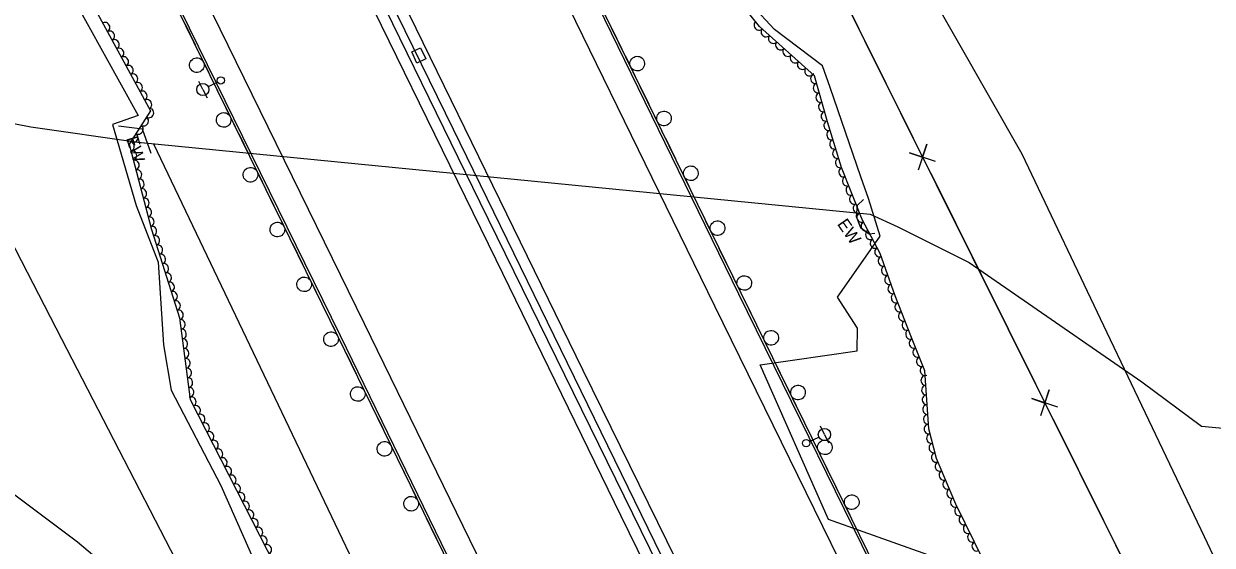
# Model space of a CAD drawing. Extents: x 1746719 to 1766531, y 631721 to 662391.
# Drawn here: x 1762829.8 to 1763316.5, y 636071 to 636284.6 of the extents above; entities that cross this region are included whole.
import ezdxf

# ---------------------------------------------------------------- set-up
doc = ezdxf.new("R2010")
doc.units = 0
for name, color, linetype in [('SURVEY - AERIAL SURVEY - Photo Control - Points - Elevations', 7, 'Continuous'), ('SURVEY - AERIAL SURVEY - Photo Control - Points - Locators', 7, 'Continuous'), ('SURVEY - AERIAL SURVEY - Photo Control - Points - Numbers', 7, 'Continuous'), ('SURVEY - AERIAL SURVEY - Photo Control with Text', 7, 'Continuous'), ('SURVEY - CENTERLINE - Existing Roads - Development', 7, 'Continuous'), ('SURVEY - CENTERLINE - Existing Roads Curve Text', 7, 'Continuous'), ('SURVEY - CENTERLINE - Existing Roads Text', 7, 'Continuous'), ('SURVEY - CENTERLINE - Preliminary - Development', 7, 'Continuous'), ('SURVEY - CENTERLINE - Preliminary Curve Text', 7, 'Continuous'), ('SURVEY - CONTROL - Points - Locators', 7, 'Continuous')]:
    doc.layers.add(name, color=color, linetype=linetype)

msp = doc.modelspace()

# ---------------------------------------------------------------- linework, layer by layer
at = {"layer": 'SURVEY - AERIAL SURVEY - Photo Control - Points - Elevations'}
for points in [[(1763704.89, 634983.66), (1763640.33, 635116.26), (1763572.67, 635254.52), (1763501.45, 635399.63), (1763427.19, 635551.31), (1763340.37, 635728.58), (1763263.89, 635885.41), (1763187.43, 636041.67), (1763122.68, 636173.79), (1763042.99, 636337.18), (1762975.48, 636475.16), (1762847.24, 636736.51)], [(1763695, 634978.85), (1763630.44, 635111.43), (1763562.79, 635249.68), (1763491.57, 635394.79), (1763417.31, 635546.47), (1763330.49, 635723.75), (1763254.01, 635880.59), (1763177.55, 636036.83), (1763112.8, 636168.96), (1763033.11, 636332.35), (1762965.6, 636470.32), (1762837.37, 636731.67)], [(1763641.05, 634952.58), (1763576.52, 635085.11), (1763508.91, 635223.28), (1763437.7, 635368.38), (1763363.42, 635520.08), (1763276.58, 635697.4), (1763200.09, 635854.25), (1763123.66, 636010.44), (1763058.89, 636142.6), (1762979.2, 636306.01), (1762911.72, 636443.92), (1762783.5, 636705.24)], [(1762773.06, 636698.72), (1762814.67, 636613.42), (1762883.84, 636472.89), (1762954.11, 636329.07), (1763023.11, 636188.11), (1763074.26, 636083.06), (1763161.07, 635905.77), (1763211.77, 635802.95), (1763267.45, 635689.5), (1763370.88, 635477.29), (1763451.14, 635313.44)], [(1762719.13, 636672.41), (1762760.79, 636587.02), (1762829.97, 636446.47), (1762900.21, 636302.71), (1762969.19, 636161.79), (1763020.34, 636056.74), (1763107.22, 635879.31), (1763157.93, 635776.46), (1763213.56, 635663.14), (1763316.97, 635450.95), (1763397.25, 635287.05)], [(1762709.25, 636667.59), (1762750.92, 636582.18), (1762820.1, 636441.63), (1762890.33, 636297.87), (1762959.31, 636156.96), (1763010.46, 636051.91), (1763097.34, 635874.45), (1763148.06, 635771.61), (1763203.67, 635658.31), (1763307.08, 635446.12), (1763387.38, 635282.21)], [(1762653.05, 636292.18), (1762660.8, 636270.32), (1762669.98, 636248.99), (1762679.85, 636229.52), (1762692.79, 636209.19), (1762707.03, 636189.76), (1762722.52, 636171.32), (1762731.97, 636161.2), (1762759.23, 636140.17), (1762787.33, 636120.36), (1762788.93, 636119.29), (1762851.78, 636072.4), (1762866.68, 636059.74), (1762880.5, 636045.91), (1762893.15, 636030.99), (1762904.53, 636015.09), (1762914.57, 635998.31), (1762920.21, 635987.3), (1763021.68, 635785.45), (1763162.71, 635494.4)]]:
    msp.add_lwpolyline(points, dxfattribs=at)
at = {"layer": 'SURVEY - AERIAL SURVEY - Photo Control - Points - Locators'}
for points in [[(1762855.72, 636761.66), (1762915.79, 636794.06), (1762948.96, 636813.36), (1762952.81, 636806.93), (1763013.9, 636685.45), (1763025.09, 636662.89), (1763070.4, 636555.62), (1763094.41, 636499.13), (1763123.77, 636445.46), (1763150.07, 636397.69), (1763162.17, 636366.06), (1763198.22, 636302.04), (1763238.5, 636231.32), (1763273.29, 636158.17), (1763313.15, 636074.51), (1763350.67, 635995.46), (1763380.26, 635934.07), (1763411.62, 635868.46), (1763466.91, 635754.2), (1763477.33, 635732.13), (1763497.46, 635693.59), (1763531.02, 635629.76), (1763548.12, 635593.75), (1763602.09, 635502.11)], [(1763204.15, 635422.43), (1763116.49, 635602.37), (1763062.75, 635714.91), (1763035.04, 635772.4), (1762997.24, 635851.96), (1762955.69, 635939.33), (1762913.53, 636023.45), (1762845.39, 636155.37), (1762784.04, 636274.28), (1762742.24, 636365.28), (1762694.9, 636468.77), (1762629.15, 636613.34), (1762624.36, 636623.35), (1762686.72, 636660.03)], [(1762848.83, 636297.5), (1762876.64, 636247.08), (1762866.05, 636243.32), (1762875.87, 636210.11), (1762884.77, 636186.9), (1762887.04, 636153.05), (1762890.08, 636134.45), (1762910.47, 636095.39), (1762928.17, 636055.34), (1762955.26, 635996.85), (1762985.88, 635935.59), (1763019.08, 635859.66), (1763038.76, 635826.6), (1763068.71, 635762.7), (1763113.6, 635677.31), (1763150.03, 635609.52), (1763170.12, 635598.05), (1763197.18, 635544.24), (1763216.04, 635492.82)], [(1763340.83, 635779.81), (1763290.46, 635890.46), (1763277.66, 635974.07), (1763238.69, 636043.25), (1763212.38, 636062.62), (1763159.34, 636081.53), (1763131.35, 636144.86), (1763171.16, 636150.6), (1763171.2, 636159.94), (1763163.08, 636172.6), (1763180.47, 636197.55), (1763175.7, 636213.07), (1763172.64, 636221.87), (1763160.05, 636258.51), (1763156.96, 636267.33), (1763137.27, 636282.28), (1763128.15, 636292.06)]]:
    msp.add_lwpolyline(points, dxfattribs=at)
at = {"layer": 'SURVEY - AERIAL SURVEY - Photo Control - Points - Numbers'}
for points in [[(1763446.24, 635514.67), (1763428.09, 635551.75), (1763341.27, 635729.02), (1763264.79, 635885.85), (1763188.33, 636042.11), (1763123.58, 636174.23), (1763043.89, 636337.61), (1762976.38, 636475.6), (1762848.14, 636736.95)], [(1762780.33, 636702.09), (1762833.11, 636593.25), (1762910.17, 636436.51), (1763005.6, 636241.46), (1763118.37, 636010.26), (1763219.08, 635804.06), (1763329.74, 635578.22), (1763441.15, 635350.94), (1763538.42, 635152.66), (1763637.77, 634949.46)], [(1763635.49, 634947.88), (1763550.57, 635121.13), (1763412.96, 635402), (1763296.92, 635639.14), (1763179.78, 635878.6), (1763016.73, 636211.43), (1762900.31, 636449.87), (1762810.07, 636633.97), (1762777.65, 636700.23)], [(1762754.81, 636572), (1762819.2, 636441.19), (1762889.43, 636297.43), (1762958.41, 636156.52), (1763009.56, 636051.47), (1763096.45, 635874.01), (1763147.16, 635771.16), (1763186.04, 635691.97)], [(1762895.81, 636284.4), (1762897.88, 636280.18)], [(1762897.88, 636280.18), (1762899.94, 636275.96)], [(1763072.84, 636278.26), (1763070.78, 636282.49)], [(1763074.9, 636274.04), (1763072.84, 636278.26)], [(1762901.35, 636273.08), (1762905.4, 636264.82)], [(1763080.33, 636262.89), (1763076.3, 636271.16)], [(1762906.8, 636261.95), (1762908.87, 636257.72)], [(1763083.8, 636255.79), (1763081.74, 636260.02)], [(1762908.87, 636257.72), (1762910.94, 636253.5)], [(1763085.86, 636251.57), (1763083.8, 636255.79)], [(1762912.34, 636250.63), (1762916.39, 636242.36)], [(1763091.29, 636240.42), (1763087.26, 636248.69)], [(1762917.79, 636239.49), (1762919.86, 636235.27)], [(1762919.86, 636235.27), (1762921.93, 636231.05)], [(1763094.76, 636233.32), (1763092.7, 636237.55)], [(1763096.82, 636229.1), (1763094.76, 636233.32)], [(1762923.33, 636228.18), (1762927.38, 636219.91)], [(1763102.25, 636217.95), (1763098.22, 636226.22)], [(1762928.79, 636217.04), (1762930.85, 636212.82)], [(1763105.72, 636210.85), (1763103.66, 636215.08)], [(1762930.85, 636212.82), (1762932.92, 636208.59)], [(1763107.78, 636206.63), (1763105.72, 636210.85)], [(1762934.33, 636205.72), (1762938.37, 636197.46)], [(1763113.21, 636195.48), (1763109.18, 636203.75)], [(1762939.78, 636194.58), (1762941.84, 636190.36)], [(1762941.84, 636190.36), (1762943.91, 636186.14)], [(1763116.67, 636188.38), (1763114.61, 636192.61)], [(1763118.73, 636184.16), (1763116.67, 636188.38)], [(1762945.32, 636183.27), (1762949.36, 636175)], [(1763124.17, 636173.01), (1763123.58, 636174.23), (1763120.14, 636181.28)], [(1762950.77, 636172.13), (1762952.84, 636167.91)], [(1762952.84, 636167.91), (1762954.9, 636163.69)], [(1763127.65, 636165.92), (1763125.58, 636170.14)], [(1763129.72, 636161.7), (1763127.65, 636165.92)], [(1762956.31, 636160.81), (1762958.41, 636156.52), (1762960.35, 636152.55)], [(1763135.17, 636150.56), (1763131.12, 636158.83)], [(1762961.75, 636149.67), (1762963.81, 636145.44)], [(1763138.65, 636143.47), (1763136.58, 636147.69)], [(1762963.81, 636145.44), (1762965.86, 636141.22)], [(1763140.72, 636139.25), (1763138.65, 636143.47)], [(1762967.26, 636138.34), (1762971.29, 636130.07)], [(1763146.18, 636128.11), (1763142.13, 636136.38)], [(1762972.69, 636127.19), (1762974.75, 636122.97)], [(1762974.75, 636122.97), (1762976.81, 636118.74)], [(1763149.65, 636121.02), (1763147.58, 636125.24)], [(1763151.72, 636116.8), (1763149.65, 636121.02)], [(1762978.21, 636115.86), (1762982.24, 636107.59)], [(1763157.18, 636105.67), (1763153.13, 636113.93)], [(1762983.64, 636104.71), (1762985.69, 636100.49)], [(1763160.65, 636098.57), (1763158.58, 636102.79)], [(1762985.69, 636100.49), (1762987.75, 636096.26)], [(1763162.72, 636094.35), (1763160.65, 636098.57)], [(1762989.15, 636093.39), (1762993.18, 636085.11)], [(1763168.18, 636083.22), (1763164.13, 636091.48)], [(1762994.58, 636082.24), (1762996.64, 636078.01)], [(1763171.66, 636076.12), (1763169.59, 636080.34)], [(1762996.64, 636078.01), (1762998.7, 636073.79)], [(1763173.72, 636071.9), (1763171.66, 636076.12)]]:
    msp.add_lwpolyline(points, dxfattribs=at)
for centre, start, end in [((1762900.66, 636267.67), 139.3525, 139.3386), ((1763081.03, 636268.3), 319.267, 319.253), ((1763091.99, 636245.83), 319.267, 319.253), ((1762911.65, 636245.22), 139.3525, 139.3386), ((1762922.64, 636222.76), 139.3525, 139.3386), ((1763102.95, 636223.36), 319.267, 319.253), ((1762933.64, 636200.31), 139.3525, 139.3386), ((1763113.91, 636200.89), 319.267, 319.253), ((1762944.63, 636177.86), 139.3525, 139.3386), ((1763124.87, 636178.42), 319.267, 319.253), ((1762955.62, 636155.4), 139.3525, 139.3386), ((1763135.86, 636155.97), 319.3771, 319.3631), ((1762966.56, 636132.93), 139.23, 139.216), ((1763146.86, 636133.53), 319.3771, 319.3631), ((1762977.51, 636110.45), 139.23, 139.216), ((1763157.87, 636111.08), 319.3771, 319.3631), ((1762988.45, 636087.98), 139.23, 139.216), ((1763168.87, 636088.63), 319.3771, 319.3631)]:
    msp.add_arc(centre, 3, start, end, dxfattribs=at)
at = {"layer": 'SURVEY - AERIAL SURVEY - Photo Control with Text'}
for points in [[(1763320.53, 635890.36), (1763306.77, 635909.11), (1763295.71, 635927.01), (1763287.99, 635943.42), (1763280.76, 635960.9), (1763273.88, 635971.58), (1763266.85, 635987.75), (1763245.61, 636019.87), (1763234.6, 636040.81), (1763211.57, 636087.8), (1763203.55, 636106.48), (1763200.4, 636118.65), (1763198.86, 636142.42), (1763193.36, 636156.08), (1763186.61, 636173.15), (1763180.49, 636190.48), (1763173.16, 636204.48), (1763164.69, 636225.76), (1763158.88, 636244.41), (1763153.59, 636263.33), (1763131.16, 636283.47), (1763108.44, 636311.78)], [(1762856.61, 636295.22), (1762881.67, 636249.02), (1762872.94, 636235.27), (1762882.07, 636200.39), (1762893.62, 636164.11), (1762897.96, 636130.75), (1762932.63, 636062.87), (1762974.87, 635972.06), (1763024.57, 635860.31), (1763060.63, 635797.79), (1763084.04, 635754.29), (1763119.06, 635675.51), (1763154.39, 635610.69), (1763170.08, 635601.49), (1763174.25, 635596.03), (1763196.88, 635550.7), (1763215.92, 635502.93)]]:
    msp.add_lwpolyline(points, dxfattribs=at)
for centre, major_axis in [((1762863.13, 636283.2), (0.95, -1.76)), ((1763130.78, 636283.95), (-1.25, 1.56)), ((1762865.04, 636279.69), (0.95, -1.76)), ((1762866.95, 636276.17), (0.95, -1.76)), ((1763133.68, 636281.21), (-1.49, 1.34)), ((1763136.66, 636278.53), (-1.49, 1.34)), ((1762868.85, 636272.66), (0.95, -1.76)), ((1763139.63, 636275.86), (-1.49, 1.34)), ((1763142.61, 636273.19), (-1.49, 1.34)), ((1762870.76, 636269.14), (0.95, -1.76)), ((1763145.59, 636270.52), (-1.49, 1.34)), ((1763148.56, 636267.85), (-1.49, 1.34)), ((1762872.67, 636265.62), (0.95, -1.76)), ((1762874.57, 636262.11), (0.95, -1.76)), ((1763151.54, 636265.17), (-1.49, 1.34)), ((1763153.93, 636262.14), (-0.54, 1.93)), ((1762876.48, 636258.59), (0.95, -1.76)), ((1763155, 636258.28), (-0.54, 1.93)), ((1762878.39, 636255.08), (0.95, -1.76)), ((1762880.3, 636251.56), (0.95, -1.76)), ((1763156.08, 636254.43), (-0.54, 1.93)), ((1762881.08, 636248.08), (-1.07, -1.69)), ((1763157.15, 636250.58), (-0.54, 1.93)), ((1762878.93, 636244.71), (-1.07, -1.69)), ((1763158.23, 636246.73), (-0.54, 1.93)), ((1763159.35, 636242.89), (-0.59, 1.91)), ((1762874.64, 636237.95), (-1.07, -1.69)), ((1762876.79, 636241.33), (-1.07, -1.69)), ((1763160.54, 636239.07), (-0.59, 1.91)), ((1762873.15, 636234.47), (0.51, -1.93)), ((1763161.73, 636235.25), (-0.59, 1.91)), ((1762874.16, 636230.6), (0.51, -1.93)), ((1763162.92, 636231.43), (-0.59, 1.91)), ((1763164.11, 636227.61), (-0.59, 1.91)), ((1762875.18, 636226.73), (0.51, -1.93)), ((1762876.19, 636222.86), (0.51, -1.93)), ((1763165.45, 636223.84), (-0.74, 1.86)), ((1762877.2, 636218.99), (0.51, -1.93)), ((1763166.93, 636220.13), (-0.74, 1.86)), ((1762878.21, 636215.12), (0.51, -1.93)), ((1763168.41, 636216.41), (-0.74, 1.86)), ((1762879.23, 636211.25), (0.51, -1.93)), ((1763169.89, 636212.69), (-0.74, 1.86)), ((1763171.36, 636208.98), (-0.74, 1.86)), ((1762880.24, 636207.39), (0.51, -1.93)), ((1762881.25, 636203.52), (0.51, -1.93)), ((1763172.84, 636205.26), (-0.74, 1.86)), ((1762882.3, 636199.66), (0.61, -1.91)), ((1763174.62, 636201.68), (-0.93, 1.77)), ((1762883.51, 636195.85), (0.61, -1.91)), ((1763176.48, 636198.14), (-0.93, 1.77)), ((1763178.33, 636194.6), (-0.93, 1.77)), ((1762884.73, 636192.03), (0.61, -1.91)), ((1762885.94, 636188.22), (0.61, -1.91)), ((1763180.19, 636191.05), (-0.93, 1.77)), ((1762887.16, 636184.41), (0.61, -1.91)), ((1763181.61, 636187.32), (-0.67, 1.89)), ((1762888.37, 636180.6), (0.61, -1.91)), ((1763182.94, 636183.55), (-0.67, 1.89)), ((1763184.27, 636179.77), (-0.67, 1.89)), ((1762889.58, 636176.79), (0.61, -1.91)), ((1763185.6, 636176), (-0.67, 1.89)), ((1762890.8, 636172.98), (0.61, -1.91)), ((1762892.01, 636169.16), (0.61, -1.91)), ((1763186.97, 636172.24), (-0.74, 1.86)), ((1762893.22, 636165.35), (0.61, -1.91)), ((1763188.44, 636168.52), (-0.74, 1.86)), ((1763189.91, 636164.8), (-0.74, 1.86)), ((1762893.97, 636161.44), (0.26, -1.98)), ((1763191.38, 636161.08), (-0.74, 1.86)), ((1762894.48, 636157.47), (0.26, -1.98)), ((1763192.85, 636157.36), (-0.74, 1.86)), ((1762895, 636153.5), (0.26, -1.98)), ((1762895.52, 636149.54), (0.26, -1.98)), ((1763194.34, 636153.65), (-0.75, 1.86)), ((1763195.83, 636149.94), (-0.75, 1.86)), ((1762896.03, 636145.57), (0.26, -1.98)), ((1763197.32, 636146.23), (-0.75, 1.86)), ((1762896.55, 636141.6), (0.26, -1.98)), ((1763198.82, 636142.52), (-0.75, 1.86)), ((1762897.07, 636137.64), (0.26, -1.98)), ((1763199.11, 636138.53), (-0.13, 2)), ((1762897.58, 636133.67), (0.26, -1.98)), ((1762898.44, 636129.81), (0.91, -1.78)), ((1763199.37, 636134.54), (-0.13, 2)), ((1763199.63, 636130.55), (-0.13, 2)), ((1762900.26, 636126.25), (0.91, -1.78)), ((1763199.88, 636126.56), (-0.13, 2)), ((1762902.08, 636122.69), (0.91, -1.78)), ((1763200.14, 636122.57), (-0.13, 2)), ((1762903.9, 636119.13), (0.91, -1.78)), ((1762905.72, 636115.56), (0.91, -1.78)), ((1763200.41, 636118.58), (-0.5, 1.94)), ((1762907.54, 636112), (0.91, -1.78)), ((1763201.42, 636114.71), (-0.5, 1.94)), ((1763202.42, 636110.83), (-0.5, 1.94)), ((1762909.36, 636108.44), (0.91, -1.78)), ((1763203.43, 636106.96), (-0.5, 1.94)), ((1762911.18, 636104.88), (0.91, -1.78)), ((1762913, 636101.31), (0.91, -1.78)), ((1763204.94, 636103.26), (-0.79, 1.84)), ((1762914.82, 636097.75), (0.91, -1.78)), ((1763206.51, 636099.59), (-0.79, 1.84)), ((1762916.64, 636094.19), (0.91, -1.78)), ((1763208.09, 636095.91), (-0.79, 1.84)), ((1763209.67, 636092.23), (-0.79, 1.84)), ((1762918.46, 636090.63), (0.91, -1.78)), ((1762920.28, 636087.07), (0.91, -1.78)), ((1763211.24, 636088.56), (-0.79, 1.84)), ((1762922.1, 636083.5), (0.91, -1.78)), ((1763212.97, 636084.95), (-0.88, 1.8)), ((1762923.92, 636079.94), (0.91, -1.78)), ((1762925.73, 636076.38), (0.91, -1.78)), ((1763214.73, 636081.36), (-0.88, 1.8)), ((1763216.49, 636077.77), (-0.88, 1.8)), ((1762927.55, 636072.82), (0.91, -1.78)), ((1763218.25, 636074.17), (-0.88, 1.8)), ((1762929.37, 636069.25), (0.91, -1.78)), ((1763220.01, 636070.58), (-0.88, 1.8))]:
    msp.add_ellipse(centre, major_axis=major_axis, ratio=0.940188, start_param=0, end_param=3.141593, dxfattribs=at)
at = {"layer": 'SURVEY - CENTERLINE - Existing Roads - Development'}
for p, q in [((1762903.13, 636257.68), (1762901.43, 636261.02)), ((1762909.15, 636260.74), (1762905.36, 636258.81)), ((1762903.13, 636257.68), (1762904.84, 636254.34)), ((1763157.68, 636116.36), (1763156.06, 636119.74)), ((1763151.59, 636113.45), (1763155.42, 636115.28)), ((1763157.68, 636116.36), (1763159.29, 636112.97))]:
    msp.add_line(p, q, dxfattribs=at)
for centre, radius in [((1762903.13, 636257.68), 2.5), ((1762910.48, 636261.42), 1.5), ((1763157.68, 636116.36), 2.5), ((1763150.23, 636112.8), 1.5)]:
    msp.add_circle(centre, radius, dxfattribs=at)
at = {"layer": 'SURVEY - CENTERLINE - Existing Roads Curve Text'}
for points in [[(1762928.82, 636789.81), (1762960.97, 636723.74), (1763086.1, 636454.87), (1763365.02, 635894.2), (1763461.56, 635698.81)], [(1763151.15, 636324.1), (1763171.82, 636282.56)], [(1763171.82, 636282.56), (1763194.09, 636237.79)], [(1763203.19, 636228.24), (1763192.51, 636231.75), (1763197.88, 636229.95), (1763199.68, 636235.32), (1763196.03, 636224.68)], [(1763201.26, 636223.37), (1763221.93, 636181.83)], [(1763221.93, 636181.83), (1763244.2, 636137.06)], [(1763253.3, 636127.52), (1763242.62, 636131.03), (1763247.98, 636129.23), (1763249.78, 636134.59), (1763246.14, 636123.96)], [(1763251.37, 636122.65), (1763272.04, 636081.1)], [(1763272.04, 636081.1), (1763294.31, 636036.34)]]:
    msp.add_lwpolyline(points, dxfattribs=at)
at = {"layer": 'SURVEY - CENTERLINE - Existing Roads Text'}
for points in [[(1762881.96, 636231.45), (1762878.36, 636241.4), (1762868.55, 636242.66)], [(1763173.73, 636212.63), (1763171.03, 636210.2), (1763170.64, 636205.6), (1763172.42, 636201.09), (1763176.07, 636198.53), (1763178.4, 636198.85)]]:
    msp.add_lwpolyline(points, dxfattribs=at)
at = {"layer": 'SURVEY - CENTERLINE - Preliminary Curve Text'}
msp.add_line((1762991.57, 636271.66), (1762991.57, 636271.66), dxfattribs=at)
msp.add_lwpolyline([(1762988.7, 636273.08), (1762992.32, 636274.77), (1762994.44, 636270.24), (1762990.81, 636268.55), (1762988.7, 636273.08)], dxfattribs=at)
at = {"layer": 'SURVEY - CONTROL - Points - Locators'}
for points in [[(1762681.93, 636283.35), (1762763.42, 636255.94), (1762832.62, 636242.35), (1762876.46, 636236.07), (1763176.38, 636206.61), (1763187.73, 636201.48), (1763216.94, 636186.87), (1763287.75, 636137.92), (1763312.14, 636119.77), (1763328.27, 636118.25), (1763355.3, 636121.86), (1763370.77, 636127.57), (1763386.19, 636148.02), (1763407.97, 636163.97), (1763433.5, 636175.78), (1763455.92, 636184.72), (1763481.97, 636190.29), (1763533.13, 636192.58)], [(1762882.93, 636235.43), (1763301.15, 635359.33), (1763310.01, 635338.15), (1763312.56, 635307.31), (1763308.38, 635285.24), (1763243.49, 635159.25)]]:
    msp.add_lwpolyline(points, dxfattribs=at)

# ---------------------------------------------------------------- texts
at = {"layer": 'SURVEY - CENTERLINE - Preliminary - Development'}
for rotation, p in [(286.7099, (1762871.66, 636237.75)), (304.6361, (1763162.72, 636202.57))]:
    msp.add_text('EW', height=5, rotation=rotation, dxfattribs=at).set_placement(p)

doc.saveas('drawing.dxf')
